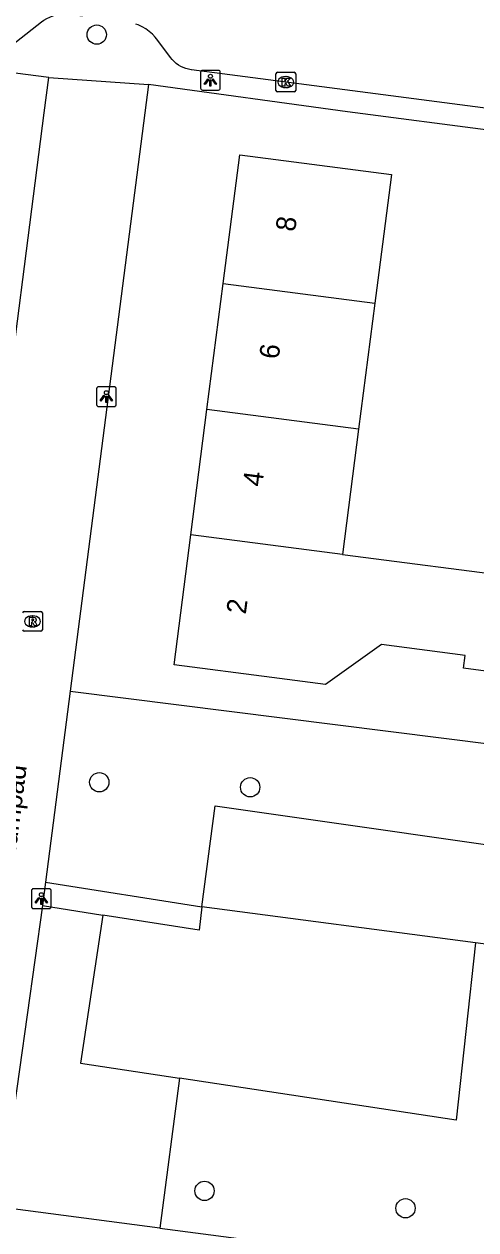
# Model space of a CAD drawing. Extents: x 162186 to 163152, y 385513 to 386513.
# Drawn here: x 162445.6 to 162468.5, y 386193.4 to 386254.5 of the extents above; entities that cross this region are included whole.
import ezdxf

# ---------------------------------------------------------------- set-up
doc = ezdxf.new("R2010")
doc.units = 0
for name, color, linetype in [('IMGEO_Boom', 7, 'Continuous'), ('IMGEO_Groenvoorziening', 7, 'Continuous'), ('IMGEO_Kolk', 7, 'Continuous'), ('IMGEO_Lichtpunt', 7, 'Continuous'), ('IMGEO_Muur', 7, 'Continuous'), ('IMGEO_Openbare_ruimte_label', 7, 'Continuous'), ('IMGEO_Pand', 7, 'Continuous'), ('IMGEO_Pand_nummerreeks', 7, 'Continuous'), ('IMGEO_Rijbaan_lokaal_open', 7, 'Continuous'), ('IMGEO_Rioolput', 7, 'Continuous'), ('IMGEO_Voetpad_open', 7, 'Continuous')]:
    doc.layers.add(name, color=color, linetype=linetype)

msp = doc.modelspace()

# ---------------------------------------------------------------- linework, layer by layer
at = {"layer": 'IMGEO_Boom'}
for centre in [(162449.274, 386253.965), (162449.402, 386216.094), (162457.054, 386215.839), (162454.738, 386195.394), (162464.928, 386194.514)]:
    msp.add_circle(centre, 0.489, dxfattribs=at)
at = {"layer": 'IMGEO_Groenvoorziening'}
for points in [[(162447.92, 386220.708), (162469.565, 386217.988), (162469.924, 386220.858), (162470.174, 386220.825)], [(162454.609, 386209.791), (162455.283, 386214.906), (162474.784, 386212.107), (162474.138, 386207.216)], [(162468.483, 386207.962), (162454.609, 386209.791)], [(162449.579, 386209.364), (162448.457, 386201.861), (162453.471, 386201.1)], [(162468.483, 386207.962), (162467.503, 386198.971), (162453.471, 386201.1)], [(162474.138, 386207.216), (162468.483, 386207.962)], [(162453.471, 386201.1), (162452.471, 386193.504)]]:
    msp.add_lwpolyline(points, dxfattribs=at)
at = {"layer": 'IMGEO_Kolk'}
for p, q in [((162458.36, 386251.133), (162458.36, 386251.985)), ((162458.435, 386252.059), (162459.287, 386252.059)), ((162458.848, 386251.839), (162458.873, 386251.839)), ((162459.361, 386251.985), (162459.361, 386251.133)), ((162458.871, 386251.279), (162458.846, 386251.279)), ((162459.287, 386251.059), (162458.435, 386251.059))]:
    msp.add_line(p, q, dxfattribs=at)
for points in [[(162458.36, 386251.133), (162458.36, 386251.985)], [(162458.435, 386252.059), (162459.287, 386252.059)], [(162459.361, 386251.985), (162459.361, 386251.133)], [(162458.681, 386251.759), (162458.804, 386251.759), (162458.804, 386251.608), (162458.934, 386251.759), (162459.098, 386251.759), (162458.952, 386251.608), (162459.105, 386251.359), (162458.953, 386251.359), (162458.868, 386251.523), (162458.804, 386251.456), (162458.804, 386251.359), (162458.681, 386251.359), (162458.681, 386251.759)], [(162459.287, 386251.059), (162458.435, 386251.059)]]:
    msp.add_lwpolyline(points, dxfattribs=at)
for centre, start, end in [((162458.437, 386251.983), 91.55205, 178.44795), ((162458.437, 386251.983), 91.55205, 178.44795), ((162459.285, 386251.983), 1.55205, 88.44795), ((162459.285, 386251.983), 1.55205, 88.44795), ((162458.437, 386251.135), 181.55205, 268.44795), ((162458.437, 386251.135), 181.55205, 268.44795), ((162459.285, 386251.135), 271.55205, 358.44795), ((162459.285, 386251.135), 271.55205, 358.44795)]:
    msp.add_arc(centre, 0.0765, start, end, dxfattribs=at)
for centre, major_axis, ratio, start_param, end_param in [((162458.847, 386251.559), (-0.387, 0.002), 0.722429, 4.712389, 7.853982), ((162458.872, 386251.559), (-0.39, 0.002), 0.717154, 1.570796, 4.712389)]:
    msp.add_ellipse(centre, major_axis=major_axis, ratio=ratio, start_param=start_param, end_param=end_param, dxfattribs=at)
at = {"layer": 'IMGEO_Lichtpunt'}
for p, q in [((162454.539, 386252.058), (162454.539, 386251.251)), ((162454.539, 386252.058), (162454.539, 386251.251)), ((162455.441, 386252.153), (162454.633, 386252.153)), ((162455.441, 386252.153), (162454.633, 386252.153)), ((162455.535, 386251.251), (162455.535, 386252.058)), ((162455.535, 386251.251), (162455.535, 386252.058)), ((162454.633, 386251.157), (162455.441, 386251.157)), ((162454.633, 386251.157), (162455.441, 386251.157)), ((162449.263, 386236.029), (162449.263, 386235.222)), ((162449.263, 386236.029), (162449.263, 386235.222)), ((162450.165, 386236.124), (162449.357, 386236.124)), ((162450.165, 386236.124), (162449.357, 386236.124)), ((162450.259, 386235.222), (162450.259, 386236.029)), ((162450.259, 386235.222), (162450.259, 386236.029)), ((162449.357, 386235.128), (162450.165, 386235.128)), ((162449.357, 386235.128), (162450.165, 386235.128)), ((162445.965, 386210.6), (162445.965, 386209.793)), ((162445.965, 386210.6), (162445.965, 386209.793)), ((162446.867, 386210.695), (162446.059, 386210.695)), ((162446.867, 386210.695), (162446.059, 386210.695)), ((162446.961, 386209.793), (162446.961, 386210.6)), ((162446.961, 386209.793), (162446.961, 386210.6)), ((162446.059, 386209.699), (162446.867, 386209.699)), ((162446.059, 386209.699), (162446.867, 386209.699))]:
    msp.add_line(p, q, dxfattribs=at)
for points in [[(162454.913, 386251.722), (162454.952, 386251.694), (162454.764, 386251.432), (162454.726, 386251.459), (162454.913, 386251.722)], [(162455.015, 386251.674), (162455.062, 386251.674), (162455.062, 386251.352), (162455.015, 386251.352), (162455.015, 386251.674)], [(162455.125, 386251.694), (162455.163, 386251.721), (162455.35, 386251.459), (162455.311, 386251.431), (162455.125, 386251.694)], [(162449.637, 386235.693), (162449.676, 386235.665), (162449.488, 386235.403), (162449.45, 386235.43), (162449.637, 386235.693)], [(162449.739, 386235.645), (162449.786, 386235.645), (162449.786, 386235.323), (162449.739, 386235.323), (162449.739, 386235.645)], [(162449.849, 386235.665), (162449.887, 386235.692), (162450.074, 386235.43), (162450.035, 386235.402), (162449.849, 386235.665)], [(162446.339, 386210.264), (162446.378, 386210.236), (162446.19, 386209.974), (162446.152, 386210.001), (162446.339, 386210.264)], [(162446.551, 386210.236), (162446.589, 386210.263), (162446.776, 386210.001), (162446.737, 386209.973), (162446.551, 386210.236)], [(162446.441, 386210.216), (162446.488, 386210.216), (162446.488, 386209.894), (162446.441, 386209.894), (162446.441, 386210.216)]]:
    msp.add_lwpolyline(points, dxfattribs=at)
for centre in [(162455.038, 386251.856), (162449.762, 386235.827), (162446.464, 386210.398)]:
    msp.add_circle(centre, 0.0994, dxfattribs=at)
for centre, start, end in [((162454.633, 386252.058), 90, 180), ((162454.633, 386252.058), 90, 180), ((162455.441, 386252.058), 0, 90), ((162455.441, 386252.058), 0, 90), ((162454.633, 386251.251), 180, 270), ((162454.633, 386251.251), 180, 270), ((162455.441, 386251.251), 270, 0), ((162455.441, 386251.251), 270, 360), ((162449.357, 386236.029), 90, 180), ((162449.357, 386236.029), 90, 180), ((162450.165, 386236.029), 0, 90), ((162450.165, 386236.029), 0, 90), ((162449.357, 386235.222), 180, 270), ((162449.357, 386235.222), 180, 270), ((162450.165, 386235.222), 270, 0), ((162450.165, 386235.222), 270, 360), ((162446.059, 386210.6), 90, 180), ((162446.059, 386210.6), 90, 180), ((162446.867, 386210.6), 0, 90), ((162446.867, 386210.6), 0, 90), ((162446.059, 386209.793), 180, 270), ((162446.059, 386209.793), 180, 270), ((162446.867, 386209.793), 270, 0), ((162446.867, 386209.793), 270, 360)]:
    msp.add_arc(centre, 0.0946, start, end, dxfattribs=at)
at = {"layer": 'IMGEO_Muur'}
msp.add_lwpolyline([(162469.514, 386249.081), (162461.98, 386250.051)], dxfattribs=at)
at = {"layer": 'IMGEO_Pand'}
for points in [[(162455.686, 386241.365), (162456.526, 386247.873), (162464.21, 386246.881), (162463.57, 386241.923), (162463.369, 386240.361)], [(162454.863, 386234.978), (162455.686, 386241.365)], [(162455.686, 386241.365), (162463.369, 386240.361)], [(162463.369, 386240.361), (162462.546, 386233.984)], [(162454.044, 386228.631), (162454.863, 386234.978)], [(162462.546, 386233.984), (162454.863, 386234.978)], [(162462.546, 386233.984), (162461.727, 386227.637)], [(162470.27, 386221.555), (162467.86, 386221.866), (162467.945, 386222.52), (162463.711, 386223.067), (162460.878, 386221.052), (162458.153, 386221.404), (162453.194, 386222.044), (162454.044, 386228.631)], [(162461.727, 386227.637), (162454.044, 386228.631)], [(162461.727, 386227.637), (162470.903, 386226.449)]]:
    msp.add_lwpolyline(points, dxfattribs=at)
at = {"layer": 'IMGEO_Rijbaan_lokaal_open'}
for points in [[(162381.763, 386261.292), (162441.402, 386253.817), (162444.495, 386253.412), (162444.58, 386253.405), (162444.664, 386253.405), (162444.749, 386253.412), (162444.832, 386253.427), (162444.914, 386253.45), (162444.994, 386253.48), (162445.07, 386253.517), (162445.143, 386253.56), (162445.213, 386253.611), (162446.476, 386254.607), (162446.599, 386254.696), (162446.743, 386254.783), (162446.893, 386254.857), (162447.05, 386254.916), (162447.212, 386254.962), (162447.377, 386254.993), (162447.544, 386255.009), (162447.712, 386255.01), (162447.879, 386254.996), (162448.543, 386254.91)], [(162469.628, 386250.163), (162454.074, 386252.18), (162454.061, 386252.182), (162453.923, 386252.207), (162453.788, 386252.244), (162453.658, 386252.293), (162453.532, 386252.353), (162453.412, 386252.425), (162453.299, 386252.507), (162453.193, 386252.598), (162453.096, 386252.699), (162453.009, 386252.808), (162452.379, 386253.664), (162452.243, 386253.832), (162452.093, 386253.987), (162451.929, 386254.128), (162451.754, 386254.253), (162451.568, 386254.363), (162451.373, 386254.456), (162451.262, 386254.499)]]:
    msp.add_lwpolyline(points, dxfattribs=at)
at = {"layer": 'IMGEO_Rioolput'}
for p, q in [((162445.59, 386224.742), (162446.442, 386224.742)), ((162446.003, 386224.522), (162446.028, 386224.522)), ((162446.516, 386224.668), (162446.516, 386223.816)), ((162446.442, 386223.742), (162445.59, 386223.742)), ((162446.026, 386223.962), (162446.001, 386223.962))]:
    msp.add_line(p, q, dxfattribs=at)
for points in [[(162445.59, 386224.742), (162446.442, 386224.742)], [(162446.104, 386224.44), (162445.852, 386224.442), (162445.852, 386224.042)], [(162446.03, 386224.361), (162445.976, 386224.361), (162445.976, 386224.28)], [(162446.516, 386224.668), (162446.516, 386223.816)], [(162446.442, 386223.742), (162445.59, 386223.742)], [(162445.852, 386224.042), (162445.976, 386224.042), (162445.976, 386224.204), (162445.987, 386224.204)], [(162445.976, 386224.28), (162446.028, 386224.28)], [(162446.034, 386224.175), (162446.105, 386224.042), (162446.245, 386224.042), (162446.18, 386224.168)]]:
    msp.add_lwpolyline(points, dxfattribs=at)
for centre, radius, start, end in [((162445.592, 386224.666), 0.0765, 91.55205, 178.44795), ((162445.592, 386224.666), 0.0765, 91.55205, 178.44795), ((162446.036, 386224.265), 0.0964, 77.00612, 93.18647), ((162446.05, 386224.322), 0.0378, 276.66336, 79.67722), ((162446.103, 386224.33), 0.109, 350.36119, 89.41601), ((162446.101, 386224.33), 0.112, 277.58423, 350.98172), ((162446.44, 386224.666), 0.0765, 1.55205, 88.44795), ((162446.44, 386224.666), 0.0765, 1.55205, 88.44795), ((162445.592, 386223.818), 0.0765, 181.55205, 268.44795), ((162445.592, 386223.818), 0.0765, 181.55205, 268.44795), ((162445.986, 386224.151), 0.0533, 26.02933, 88.69889), ((162446.012, 386224.469), 0.19, 274.7715, 282.96867), ((162446.085, 386224.115), 0.108, 29.51342, 73.79051), ((162446.44, 386223.818), 0.0765, 271.55205, 358.44795), ((162446.44, 386223.818), 0.0765, 271.55205, 358.44795)]:
    msp.add_arc(centre, radius, start, end, dxfattribs=at)
for centre, major_axis, ratio, start_param, end_param in [((162446.002, 386224.242), (-0.387, 0.002), 0.722429, 4.712389, 7.853982), ((162446.027, 386224.242), (-0.39, 0.002), 0.717154, 1.570796, 4.712389)]:
    msp.add_ellipse(centre, major_axis=major_axis, ratio=ratio, start_param=start_param, end_param=end_param, dxfattribs=at)
at = {"layer": 'IMGEO_Voetpad_open'}
for points in [[(162446.843, 386251.794), (162383.232, 386260.004)], [(162444.246, 386231.665), (162446.611, 386250), (162446.843, 386251.794)], [(162446.843, 386251.794), (162451.89, 386251.431)], [(162451.89, 386251.431), (162451.705, 386250), (162447.92, 386220.708)], [(162469.514, 386249.081), (162461.98, 386250.051), (162451.89, 386251.431)], [(162447.92, 386220.708), (162446.669, 386211.034)], [(162446.669, 386211.034), (162446.516, 386209.844)], [(162446.669, 386211.034), (162454.609, 386209.791)], [(162446.516, 386209.844), (162444.572, 386196.009), (162444.353, 386194.564)], [(162446.516, 386209.844), (162449.579, 386209.364)], [(162454.609, 386209.791), (162454.459, 386208.6), (162449.579, 386209.364)], [(162452.471, 386193.504), (162444.353, 386194.564)], [(162452.471, 386193.504), (162500.008, 386187.3)]]:
    msp.add_lwpolyline(points, dxfattribs=at)

# ---------------------------------------------------------------- texts
at = {"layer": 'IMGEO_Openbare_ruimte_label'}
msp.add_text('Latiumpad', height=1, rotation=82.64762, dxfattribs=at).set_placement((162444.933, 386210.727))
at = {"layer": 'IMGEO_Pand_nummerreeks'}
for s, p in [('8', (162459.328, 386243.955)), ('6', (162458.495, 386237.494)), ('4', (162457.662, 386231.037)), ('2', (162456.829, 386224.578))]:
    msp.add_text(s, height=1, rotation=82.64931, dxfattribs=at).set_placement(p)

doc.saveas('drawing.dxf')
